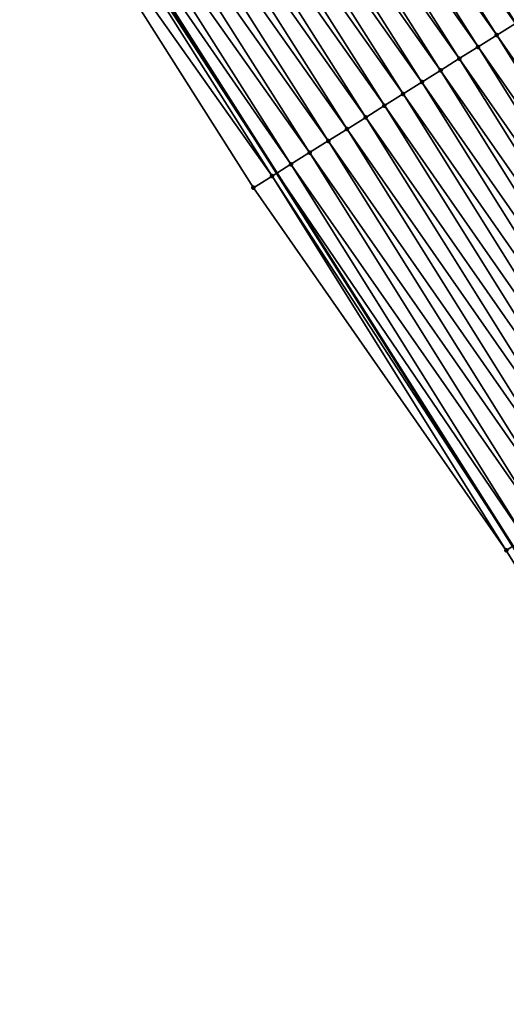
# Model space of a CAD drawing. Header units: feet. Extents: x 2017424 to 2024169, y 808042 to 818730.
# Tile 299 of 329: x 2023226 to 2023248, y 813612 to 813656. Entities that reach past the tile are written whole.
import ezdxf

# ---------------------------------------------------------------- set-up
doc = ezdxf.new("R2010")
doc.units = ezdxf.units.FT
doc.header["$MEASUREMENT"] = 0
for name, color, linetype, lineweight in [('EP_Travel Lane', 172, 'Continuous', 53), ('NB-Road Shots', 141, 'Continuous', 100), ('NB-Road X-Section', 40, 'Continuous', 13)]:
    doc.layers.add(name, color=color, linetype=linetype, lineweight=lineweight)
doc.layers.add('I-77-MM15-17_NB-Surface-BORDER', color=7, linetype='Continuous')
doc.layers.add('I-77-MM15-17_NB-Surface-TIN', color=7, linetype='Continuous')

msp = doc.modelspace()

# ---------------------------------------------------------------- linework, layer by layer
at = {"layer": 'EP_Travel Lane'}
msp.add_polyline3d([(2023063.677757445, 813891.1619849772, 307.846601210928), (2023075.819066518, 813875.5859741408, 308.415438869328), (2023088.02843729, 813859.7577458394, 309.0478025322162), (2023088.02843939, 813859.7577431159, 309.0476999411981), (2023100.157989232, 813843.9934711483, 309.7289409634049), (2023112.261556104, 813828.0856312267, 310.3957956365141), (2023124.365422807, 813812.177397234, 311.0473504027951), (2023136.214691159, 813796.3151836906, 311.6503470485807), (2023148.111281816, 813780.2498599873, 312.2639727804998), (2023159.729937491, 813764.4089692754, 312.8762257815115), (2023171.243418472, 813748.0692657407, 313.5514119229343), (2023182.756195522, 813731.7305612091, 314.2653639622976), (2023194.013246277, 813715.4431081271, 314.9858683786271), (2023205.307678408, 813698.9564655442, 315.7791437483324), (2023216.421186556, 813682.6013296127, 316.584073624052), (2023227.351375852, 813665.8647651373, 317.2510973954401), (2023237.848548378, 813649.344608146, 318.0120326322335), (2023248.524671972, 813632.4448389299, 318.6671256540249), (2023259.20021941, 813615.5459817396, 319.3533704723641), (2023269.875283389, 813598.6478898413, 320.0657485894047)], dxfattribs=at)
at = {"layer": 'I-77-MM15-17_NB-Surface-BORDER', "color": 3, "linetype": 'Continuous', "lineweight": -3}
msp.add_polyline3d([(2023269.411210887, 813598.3563298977, 320.0275459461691), (2023258.818990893, 813615.306541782, 319.3237533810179), (2023248.226355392, 813632.2574185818, 318.6425963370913), (2023236.786315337, 813648.6773462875, 317.9270546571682), (2023226.337270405, 813665.1877412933, 317.1716056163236), (2023215.277464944, 813681.8380453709, 316.5007609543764), (2023204.481229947, 813698.3857446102, 315.6776215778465), (2023193.402531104, 813715.0218262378, 314.9210998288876), (2023182.179134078, 813731.3216146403, 314.2030141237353), (2023170.916585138, 813747.8375587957, 313.5137718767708), (2023159.404591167, 813764.1781168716, 312.8335790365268), (2023147.35250601, 813779.6842090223, 312.1659081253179), (2023135.703073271, 813795.9339074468, 311.5874376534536), (2023123.70238723, 813811.6697827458, 310.9701214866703), (2023111.626202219, 813827.5988501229, 310.3129508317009), (2023100.087388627, 813843.9394172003, 309.7206507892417), (2023087.854355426, 813859.6226140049, 309.027706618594), (2023075.644691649, 813875.4506071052, 308.3951260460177), (2023063.472029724, 813890.9968129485, 307.8238319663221)], dxfattribs=at)
at = {"layer": 'I-77-MM15-17_NB-Surface-TIN', "color": 128, "linetype": 'Continuous', "lineweight": -3}
for points in [[(2023248.64203973, 813656.123338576, 318.8410733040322), (2023237.981704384, 813672.9600084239, 318.0462300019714), (2023237.149918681, 813672.4049073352, 317.9857987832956)], [(2023237.981704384, 813672.9600084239, 318.0462300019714), (2023248.650783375, 813656.1288289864, 318.8417219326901), (2023237.990457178, 813672.9658498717, 318.0468700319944)], [(2023248.64203973, 813656.123338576, 318.8410733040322), (2023248.650783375, 813656.1288289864, 318.8417219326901), (2023237.981704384, 813672.9600084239, 318.0462300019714)], [(2023249.488922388, 813656.6551228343, 318.9038974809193), (2023237.990457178, 813672.9658498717, 318.0468700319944), (2023248.650783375, 813656.1288289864, 318.8417219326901)], [(2023247.795258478, 813655.5913920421, 318.7727238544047), (2023237.149918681, 813672.4049073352, 317.9857987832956), (2023236.318103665, 813671.8498503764, 317.9268484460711)], [(2023247.795258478, 813655.5913920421, 318.7727238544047), (2023248.64203973, 813656.123338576, 318.8410733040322), (2023237.149918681, 813672.4049073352, 317.9857987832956)], [(2023246.948362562, 813655.0596289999, 318.710622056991), (2023236.318103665, 813671.8498503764, 317.9268484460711), (2023235.486347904, 813671.2947042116, 317.8649045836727)], [(2023246.948362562, 813655.0596289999, 318.710622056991), (2023247.795258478, 813655.5913920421, 318.7727238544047), (2023236.318103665, 813671.8498503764, 317.9268484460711)], [(2023246.101569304, 813654.527701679, 318.6429267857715), (2023235.486347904, 813671.2947042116, 317.8649045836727), (2023234.654618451, 813670.7395184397, 317.8016316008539)], [(2023246.101569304, 813654.527701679, 318.6429267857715), (2023246.948362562, 813655.0596289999, 318.710622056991), (2023235.486347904, 813671.2947042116, 317.8649045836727)], [(2023245.254729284, 813653.9958491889, 318.5777794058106), (2023234.654618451, 813670.7395184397, 317.8016316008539), (2023233.822843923, 813670.1844005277, 317.7406358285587)], [(2023245.254729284, 813653.9958491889, 318.5777794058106), (2023246.101569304, 813654.527701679, 318.6429267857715), (2023234.654618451, 813670.7395184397, 317.8016316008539)], [(2023244.407876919, 813653.4640164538, 318.513304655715), (2023233.822843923, 813670.1844005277, 317.7406358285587), (2023232.991067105, 813669.6292860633, 317.679755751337)], [(2023244.407876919, 813653.4640164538, 318.513304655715), (2023245.254729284, 813653.9958491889, 318.5777794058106), (2023233.822843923, 813670.1844005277, 317.7406358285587)], [(2023243.561000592, 813652.9322220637, 318.450135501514), (2023232.991067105, 813669.6292860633, 317.679755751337), (2023232.159300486, 813669.0741562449, 317.6183604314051)], [(2023243.561000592, 813652.9322220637, 318.450135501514), (2023244.407876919, 813653.4640164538, 318.513304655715), (2023232.991067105, 813669.6292860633, 317.679755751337)], [(2023242.714200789, 813652.4003052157, 318.3827968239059), (2023232.159300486, 813669.0741562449, 317.6183604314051), (2023231.327598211, 813668.518929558, 317.5537144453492)], [(2023242.714200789, 813652.4003052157, 318.3827968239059), (2023243.561000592, 813652.9322220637, 318.450135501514), (2023232.159300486, 813669.0741562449, 317.6183604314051)], [(2023241.867326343, 813651.8685078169, 318.3195252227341), (2023231.327598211, 813668.518929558, 317.5537144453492), (2023230.495893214, 813667.9637069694, 317.4892059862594)], [(2023241.867326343, 813651.8685078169, 318.3195252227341), (2023242.714200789, 813652.4003052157, 318.3827968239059), (2023231.327598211, 813668.518929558, 317.5537144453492)], [(2023241.020520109, 813651.3366012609, 318.2525369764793), (2023230.495893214, 813667.9637069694, 317.4892059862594), (2023229.664223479, 813667.4084312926, 317.4229160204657)], [(2023241.020520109, 813651.3366012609, 318.2525369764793), (2023241.867326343, 813651.8685078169, 318.3195252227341), (2023230.495893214, 813667.9637069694, 317.4892059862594)], [(2023240.173694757, 813650.804725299, 318.1865904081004), (2023229.664223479, 813667.4084312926, 317.4229160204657), (2023228.832509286, 813666.8532225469, 317.3588720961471)], [(2023240.173694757, 813650.804725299, 318.1865904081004), (2023241.020520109, 813651.3366012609, 318.2525369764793), (2023229.664223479, 813667.4084312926, 317.4229160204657)], [(2023239.326818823, 813650.2729302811, 318.1233998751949), (2023228.832509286, 813666.8532225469, 317.3588720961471), (2023228.000640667, 813666.2982462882, 317.3026298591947)], [(2023239.326818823, 813650.2729302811, 318.1233998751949), (2023240.173694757, 813650.804725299, 318.1865904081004), (2023228.832509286, 813666.8532225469, 317.3588720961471)], [(2023238.479822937, 813649.7413272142, 318.0667450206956), (2023228.000640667, 813666.2982462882, 317.3026298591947), (2023227.351375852, 813665.8647651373, 317.2510973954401)], [(2023238.479822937, 813649.7413272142, 318.0667450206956), (2023239.326818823, 813650.2729302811, 318.1233998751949), (2023228.000640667, 813666.2982462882, 317.3026298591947)], [(2023227.1689654, 813665.7429789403, 317.236619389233), (2023237.848548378, 813649.344608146, 318.0120326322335), (2023227.351375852, 813665.8647651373, 317.2510973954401)], [(2023238.479822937, 813649.7413272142, 318.0667450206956), (2023227.351375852, 813665.8647651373, 317.2510973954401), (2023237.848548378, 813649.344608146, 318.0120326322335)], [(2023237.633134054, 813649.209232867, 317.9933627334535), (2023227.1689654, 813665.7429789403, 317.236619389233), (2023226.337270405, 813665.1877412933, 317.1716056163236)], [(2023237.633134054, 813649.209232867, 317.9933627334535), (2023237.848548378, 813649.344608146, 318.0120326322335), (2023227.1689654, 813665.7429789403, 317.236619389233)], [(2023237.633134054, 813649.209232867, 317.9933627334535), (2023226.337270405, 813665.1877412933, 317.1716056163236), (2023236.786315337, 813648.6773462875, 317.9270546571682)], [(2023259.235184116, 813639.1716474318, 319.4945006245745), (2023248.64203973, 813656.123338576, 318.8410733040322), (2023247.795258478, 813655.5913920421, 318.7727238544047)], [(2023258.388321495, 813638.6398311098, 319.4305846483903), (2023247.795258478, 813655.5913920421, 318.7727238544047), (2023246.948362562, 813655.0596289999, 318.710622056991)], [(2023258.388321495, 813638.6398311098, 319.4305846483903), (2023259.235184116, 813639.1716474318, 319.4945006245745), (2023247.795258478, 813655.5913920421, 318.7727238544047)], [(2023257.541478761, 813638.107982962, 319.3655850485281), (2023246.948362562, 813655.0596289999, 318.710622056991), (2023246.101569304, 813654.527701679, 318.6429267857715)], [(2023257.541478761, 813638.107982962, 319.3655850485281), (2023258.388321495, 813638.6398311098, 319.4305846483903), (2023246.948362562, 813655.0596289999, 318.710622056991)], [(2023256.69469282, 813637.5760439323, 319.2974910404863), (2023246.101569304, 813654.527701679, 318.6429267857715), (2023245.254729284, 813653.9958491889, 318.5777794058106)], [(2023256.69469282, 813637.5760439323, 319.2974910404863), (2023257.541478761, 813638.107982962, 319.3655850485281), (2023246.101569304, 813654.527701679, 318.6429267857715)], [(2023255.847821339, 813637.0442417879, 319.234057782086), (2023245.254729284, 813653.9958491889, 318.5777794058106), (2023244.407876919, 813653.4640164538, 318.513304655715)], [(2023255.847821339, 813637.0442417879, 319.234057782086), (2023256.69469282, 813637.5760439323, 319.2974910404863), (2023245.254729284, 813653.9958491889, 318.5777794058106)], [(2023255.000987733, 813636.5123790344, 319.1685608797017), (2023244.407876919, 813653.4640164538, 318.513304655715), (2023243.561000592, 813652.9322220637, 318.450135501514)], [(2023255.000987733, 813636.5123790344, 319.1685608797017), (2023255.847821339, 813637.0442417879, 319.234057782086), (2023244.407876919, 813653.4640164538, 318.513304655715)], [(2023254.154155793, 813635.9805136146, 319.1029731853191), (2023243.561000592, 813652.9322220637, 318.450135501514), (2023242.714200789, 813652.4003052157, 318.3827968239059)], [(2023254.154155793, 813635.9805136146, 319.1029731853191), (2023255.000987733, 813636.5123790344, 319.1685608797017), (2023243.561000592, 813652.9322220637, 318.450135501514)], [(2023253.307327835, 813635.4486418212, 319.0371684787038), (2023242.714200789, 813652.4003052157, 318.3827968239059), (2023241.867326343, 813651.8685078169, 318.3195252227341)], [(2023253.307327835, 813635.4486418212, 319.0371684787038), (2023254.154155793, 813635.9805136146, 319.1029731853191), (2023242.714200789, 813652.4003052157, 318.3827968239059)], [(2023252.4605201, 813634.9167376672, 318.9702619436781), (2023241.867326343, 813651.8685078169, 318.3195252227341), (2023241.020520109, 813651.3366012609, 318.2525369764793)], [(2023252.4605201, 813634.9167376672, 318.9702619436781), (2023253.307327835, 813635.4486418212, 319.0371684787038), (2023241.867326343, 813651.8685078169, 318.3195252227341)], [(2023251.613743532, 813634.3847836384, 318.9016572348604), (2023241.020520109, 813651.3366012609, 318.2525369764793), (2023240.173694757, 813650.804725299, 318.1865904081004)], [(2023251.613743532, 813634.3847836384, 318.9016572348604), (2023252.4605201, 813634.9167376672, 318.9702619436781), (2023241.020520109, 813651.3366012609, 318.2525369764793)], [(2023250.766918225, 813633.8529076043, 318.8357081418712), (2023240.173694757, 813650.804725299, 318.1865904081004), (2023239.326818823, 813650.2729302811, 318.1233998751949)], [(2023250.766918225, 813633.8529076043, 318.8357081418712), (2023251.613743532, 813634.3847836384, 318.9016572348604), (2023240.173694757, 813650.804725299, 318.1865904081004)], [(2023249.920038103, 813633.321119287, 318.7727456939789), (2023239.326818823, 813650.2729302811, 318.1233998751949), (2023238.479822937, 813649.7413272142, 318.0667450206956)], [(2023249.920038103, 813633.321119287, 318.7727456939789), (2023250.766918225, 813633.8529076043, 318.8357081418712), (2023239.326818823, 813650.2729302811, 318.1233998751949)], [(2023249.073113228, 813632.789402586, 318.712221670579), (2023238.479822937, 813649.7413272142, 318.0667450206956), (2023237.848548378, 813649.344608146, 318.0120326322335)], [(2023249.073113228, 813632.789402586, 318.712221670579), (2023249.920038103, 813633.321119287, 318.7727456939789), (2023238.479822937, 813649.7413272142, 318.0667450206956)], [(2023237.633134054, 813649.209232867, 317.9933627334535), (2023248.524671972, 813632.4448389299, 318.6671256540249), (2023237.848548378, 813649.344608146, 318.0120326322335)], [(2023249.073113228, 813632.789402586, 318.712221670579), (2023237.848548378, 813649.344608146, 318.0120326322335), (2023248.524671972, 813632.4448389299, 318.6671256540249)], [(2023248.226355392, 813632.2574185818, 318.6425963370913), (2023237.633134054, 813649.209232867, 317.9933627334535), (2023236.786315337, 813648.6773462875, 317.9270546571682)], [(2023248.226355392, 813632.2574185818, 318.6425963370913), (2023248.524671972, 813632.4448389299, 318.6671256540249), (2023237.633134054, 813649.209232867, 317.9933627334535)], [(2023258.818990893, 813615.306541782, 319.3237533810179), (2023248.524671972, 813632.4448389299, 318.6671256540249), (2023248.226355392, 813632.2574185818, 318.6425963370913)]]:
    msp.add_3dface(points, dxfattribs=at)
at = {"layer": 'NB-Road Shots', "lineweight": 100}
for p in [(2023247.795258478, 813655.5913920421, 318.7727238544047), (2023246.948362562, 813655.0596289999, 318.710622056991), (2023246.101569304, 813654.527701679, 318.6429267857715), (2023245.254729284, 813653.9958491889, 318.5777794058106), (2023244.407876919, 813653.4640164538, 318.513304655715), (2023243.561000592, 813652.9322220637, 318.450135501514), (2023242.714200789, 813652.4003052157, 318.3827968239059), (2023241.867326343, 813651.8685078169, 318.3195252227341), (2023241.020520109, 813651.3366012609, 318.2525369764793), (2023240.173694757, 813650.804725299, 318.1865904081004), (2023239.326818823, 813650.2729302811, 318.1233998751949), (2023238.479822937, 813649.7413272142, 318.0667450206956), (2023237.633134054, 813649.209232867, 317.9933627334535), (2023236.786315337, 813648.6773462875, 317.9270546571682), (2023248.226355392, 813632.2574185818, 318.6425963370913)]:
    msp.add_point(p, dxfattribs=at)
at = {"layer": 'NB-Road X-Section', "extrusion": (0.5296216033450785, -0.8475275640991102, 0.03461192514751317), "elevation": 381971.2332387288, "flags": 128}
msp.add_lwpolyline([(2146996.514587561, -12908.26407698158), (2146996.261627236, -12908.28116746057), (2146995.261627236, -12908.34541294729), (2146994.261627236, -12908.40914669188), (2146993.261627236, -12908.47559140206), (2146992.261627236, -12908.54249519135), (2146991.261627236, -12908.60894634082), (2146990.261627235, -12908.67478328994), (2146989.261627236, -12908.74247769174), (2146988.261627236, -12908.80944381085), (2146987.261627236, -12908.87324687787), (2146986.261627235, -12908.94375600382), (2146985.261627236, -12909.00687130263), (2146984.261627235, -12909.07426436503), (2146983.261627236, -12909.14107368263), (2146982.878873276, -12909.16664665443), (2146982.261627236, -12909.20602261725), (2146981.261627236, -12909.26904418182), (2146980.261627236, -12909.33495253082), (2146979.261627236, -12909.39721074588), (2146978.261627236, -12909.46618836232), (2146977.261627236, -12909.5305742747), (2146976.261627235, -12909.5909036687), (2146975.261627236, -12909.65376551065), (2146974.261627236, -12909.72215593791), (2146973.261627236, -12909.7842949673), (2146972.261627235, -12909.85203082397), (2146971.261627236, -12909.91721726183), (2146970.261627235, -12909.98173066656), (2146969.261627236, -12910.04493769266), (2146968.261627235, -12910.1123167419), (2146967.261627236, -12910.17562627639), (2146966.261627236, -12910.24265468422), (2146965.261627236, -12910.30864078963), (2146964.261627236, -12910.37186920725), (2146963.261627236, -12910.42855802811), (2146962.261627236, -12910.50198431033), (2146961.261627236, -12910.5683321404)], dxfattribs=at)

doc.saveas('drawing.dxf')
